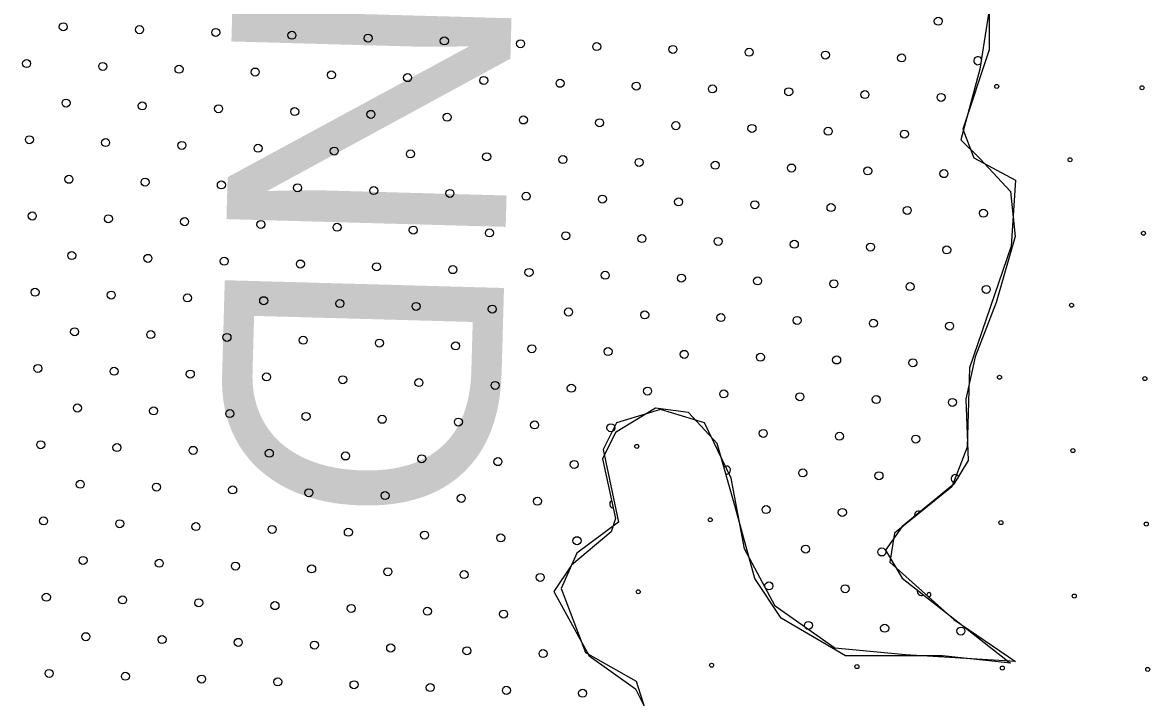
# Model space of a CAD drawing. Extents: x 1612280 to 1883141, y 560852 to 780851.
# Drawn here: x 1779398 to 1782387, y 704573 to 706358 of the extents above; entities that cross this region are included whole.
import ezdxf

# ---------------------------------------------------------------- set-up
doc = ezdxf.new("R2010")
doc.units = 0
for name, color, linetype in [('DESIGN - DRAINAGE - Bridges', 7, 'Continuous'), ('DESIGN - EROSION CONTROL - Devices', 7, 'Continuous'), ('DESIGN - SCRATCH - User 1', 7, 'Continuous'), ('DESIGN - TRAFFIC CONTROL PERMANENT - Pavement Marking Text', 7, 'Continuous')]:
    doc.layers.add(name, color=color, linetype=linetype)

msp = doc.modelspace()

# ---------------------------------------------------------------- linework, layer by layer
at = {"layer": 'DESIGN - EROSION CONTROL - Devices'}
for centre in [(1781974.6, 706189), (1781974.6, 706189), (1782359.1, 706185.3), (1782359.1, 706185.3), (1782168.7, 705994.9), (1782168.7, 705994.9), (1782362.9, 705800.7), (1782362.9, 705800.7), (1782172.5, 705610.3), (1782172.5, 705610.3), (1781982, 705419.9), (1781982, 705419.9), (1782366.6, 705416.2), (1782366.6, 705416.2), (1781022.5, 705237), (1781022.5, 705237), (1782176.2, 705225.8), (1782176.2, 705225.8), (1781216.7, 705042.8), (1781216.7, 705042.8), (1781985.8, 705035.4), (1781985.8, 705035.4), (1782370.3, 705031.6), (1782370.3, 705031.6), (1781026.3, 704852.4), (1781026.3, 704852.4), (1782179.9, 704841.2), (1782179.9, 704841.2), (1781220.4, 704658.3), (1781220.4, 704658.3), (1781605, 704654.6), (1781605, 704654.6), (1781989.5, 704650.8), (1781989.5, 704650.8), (1782374.1, 704647.1), (1782374.1, 704647.1)]:
    msp.add_circle(centre, 5.28, dxfattribs=at)
msp.add_arc((1781795.4, 704845), 5.28, 254.0822, 202.1201, dxfattribs=at)
at = {"layer": 'DESIGN - SCRATCH - User 1'}
for points in [[(1782165.2, 707757.7), (1782170.6, 707360.3), (1782141.4, 707115.1), (1782170.6, 707021.6), (1782386.5, 706788.1), (1782374.8, 706653.8), (1782252.3, 706566.2), (1782036.4, 706525.3), (1781954.7, 706466.9), (1781954.7, 706285.9), (1781884.7, 706075.7), (1781913.9, 705999.8), (1782024.7, 705941.4), (1782013.1, 705766.2), (1781902.2, 705445), (1781896.4, 705234.8), (1781855.5, 705129.7), (1781703.8, 705007.1), (1781692.2, 704931.2), (1781861.4, 704779.4), (1782024.7, 704668.4)], [(1782165.2, 707757.7), (1782170.6, 707360.3), (1782141.4, 707115.1), (1782170.6, 707021.6), (1782386.5, 706788.1), (1782374.8, 706653.8), (1782252.3, 706566.2), (1782036.4, 706525.3), (1781954.7, 706466.9), (1781954.7, 706285.9), (1781884.7, 706075.7), (1781913.9, 705999.8), (1782024.7, 705941.4), (1782013.1, 705766.2), (1781902.2, 705445), (1781896.4, 705234.8), (1781855.5, 705129.7), (1781703.8, 705007.1), (1781692.2, 704931.2), (1781861.4, 704779.4), (1782024.7, 704668.4)], [(1781967.3, 706471.9), (1781929.9, 706235), (1781880.1, 706047.9), (1781929.9, 705998), (1782010.9, 705910.7), (1782023.4, 705792.2), (1781973.5, 705617.7), (1781917.5, 705474.2), (1781892.5, 705362), (1781898.8, 705199.9), (1781861.4, 705137.5), (1781724.3, 705025.3), (1781680.7, 704962.9), (1781724.3, 704888.1), (1782010.9, 704663.6)], [(1781967.3, 706471.9), (1781929.9, 706235), (1781880.1, 706047.9), (1781929.9, 705998), (1782010.9, 705910.7), (1782023.4, 705792.2), (1781973.5, 705617.7), (1781917.5, 705474.2), (1781892.5, 705362), (1781898.8, 705199.9), (1781861.4, 705137.5), (1781724.3, 705025.3), (1781680.7, 704962.9), (1781724.3, 704888.1), (1782010.9, 704663.6)], [(1782010.9, 704663.6), (1781831.2, 704683.4), (1781574.2, 704683.4), (1781404.7, 704782.8), (1781334.6, 704888), (1781282, 705081), (1781235.3, 705244.7), (1781159.3, 705326.5), (1781071.7, 705338.2), (1780966.5, 705273.9), (1780931.5, 705203.7), (1780966.5, 705045.9), (1780954.9, 705010.8), (1780849.7, 704923.1), (1780802.9, 704853), (1780896.4, 704683.4), (1781019.1, 704595.7), (1781048.3, 704537.3)], [(1782010.9, 704663.6), (1781831.2, 704683.4), (1781574.2, 704683.4), (1781404.7, 704782.8), (1781334.6, 704888), (1781282, 705081), (1781235.3, 705244.7), (1781159.3, 705326.5), (1781071.7, 705338.2), (1780966.5, 705273.9), (1780931.5, 705203.7), (1780966.5, 705045.9), (1780954.9, 705010.8), (1780849.7, 704923.1), (1780802.9, 704853), (1780896.4, 704683.4), (1781019.1, 704595.7), (1781048.3, 704537.3)], [(1781546.3, 704703.5), (1781388.8, 704814.4), (1781307.1, 704966.2), (1781272.1, 705153.1), (1781202, 705299.1), (1781085.3, 705334.1), (1780968.6, 705299.1), (1780933.6, 705229), (1780974.5, 705036.3), (1780863.6, 704954.5), (1780822.8, 704861.1), (1780887, 704691.8), (1781021.2, 704615.9), (1781056.2, 704504.9), (1780980.3, 704358.9)], [(1781546.3, 704703.5), (1781388.8, 704814.4), (1781307.1, 704966.2), (1781272.1, 705153.1), (1781202, 705299.1), (1781085.3, 705334.1), (1780968.6, 705299.1), (1780933.6, 705229), (1780974.5, 705036.3), (1780863.6, 704954.5), (1780822.8, 704861.1), (1780887, 704691.8), (1781021.2, 704615.9), (1781056.2, 704504.9), (1780980.3, 704358.9)], [(1782024.7, 704668.4), (1781733, 704685.9), (1781546.3, 704703.5)], [(1782024.7, 704668.4), (1781733, 704685.9), (1781546.3, 704703.5)]]:
    msp.add_lwpolyline(points, dxfattribs=at)
at = {"layer": 'DESIGN - TRAFFIC CONTROL PERMANENT - Pavement Marking Text'}
for centre in [(1781820, 706361.5), (1781820, 706361.5), (1779505.2, 706346.6), (1779505.2, 706346.6), (1779706.9, 706339.1), (1779706.9, 706339.1), (1779908.5, 706331.6), (1779908.5, 706331.6), (1780110.1, 706324.2), (1780110.1, 706324.2), (1780311.7, 706316.7), (1780311.7, 706316.7), (1780513.3, 706309.2), (1780513.3, 706309.2), (1780714.9, 706301.8), (1780714.9, 706301.8), (1780916.5, 706294.3), (1780916.5, 706294.3), (1781118.1, 706286.8), (1781118.1, 706286.8), (1781319.7, 706279.4), (1781319.7, 706279.4), (1781521.4, 706271.9), (1781521.4, 706271.9), (1781723, 706264.4), (1781723, 706264.4), (1779408.2, 706249.5), (1779408.2, 706249.5), (1779609.8, 706242), (1779609.8, 706242), (1779811.4, 706234.6), (1779811.4, 706234.6), (1780013, 706227.1), (1780013, 706227.1), (1780214.6, 706219.6), (1780214.6, 706219.6), (1780416.2, 706212.2), (1780416.2, 706212.2), (1780617.8, 706204.7), (1780617.8, 706204.7), (1780819.4, 706197.2), (1780819.4, 706197.2), (1781021.1, 706189.8), (1781021.1, 706189.8), (1781222.7, 706182.3), (1781222.7, 706182.3), (1781424.3, 706174.8), (1781424.3, 706174.8), (1779512.7, 706145), (1779512.7, 706145), (1781625.9, 706167.4), (1781625.9, 706167.4), (1781827.5, 706159.9), (1781827.5, 706159.9), (1779714.3, 706137.5), (1779714.3, 706137.5), (1779915.9, 706130), (1779915.9, 706130), (1780117.5, 706122.6), (1780117.5, 706122.6), (1780319.2, 706115.1), (1780319.2, 706115.1), (1780520.8, 706107.6), (1780520.8, 706107.6), (1780722.4, 706100.2), (1780722.4, 706100.2), (1780924, 706092.7), (1780924, 706092.7), (1781125.6, 706085.2), (1781125.6, 706085.2), (1781327.2, 706077.7), (1781327.2, 706077.7), (1781528.8, 706070.3), (1781528.8, 706070.3), (1781730.4, 706062.8), (1781730.4, 706062.8), (1779415.6, 706047.9), (1779415.6, 706047.9), (1779617.3, 706040.4), (1779617.3, 706040.4), (1779818.9, 706032.9), (1779818.9, 706032.9), (1780020.5, 706025.5), (1780020.5, 706025.5), (1780222.1, 706018), (1780222.1, 706018), (1780423.7, 706010.5), (1780423.7, 706010.5), (1780625.3, 706003.1), (1780625.3, 706003.1), (1780826.9, 705995.6), (1780826.9, 705995.6), (1781028.5, 705988.1), (1781028.5, 705988.1), (1781230.1, 705980.7), (1781230.1, 705980.7), (1781431.7, 705973.2), (1781431.7, 705973.2), (1781633.4, 705965.7), (1781633.4, 705965.7), (1779520.2, 705943.3), (1779520.2, 705943.3), (1779721.8, 705935.9), (1779721.8, 705935.9), (1781835, 705958.3), (1781835, 705958.3), (1779923.4, 705928.4), (1779923.4, 705928.4), (1780125, 705920.9), (1780125, 705920.9), (1780326.6, 705913.5), (1780326.6, 705913.5), (1780528.2, 705906), (1780528.2, 705906), (1780729.8, 705898.5), (1780729.8, 705898.5), (1780931.5, 705891.1), (1780931.5, 705891.1), (1781133.1, 705883.6), (1781133.1, 705883.6), (1781334.7, 705876.1), (1781334.7, 705876.1), (1779423.1, 705846.3), (1779423.1, 705846.3), (1781536.3, 705868.7), (1781536.3, 705868.7), (1781737.9, 705861.2), (1781737.9, 705861.2), (1781939.5, 705853.7), (1781939.5, 705853.7), (1779624.7, 705838.8), (1779624.7, 705838.8), (1779826.3, 705831.3), (1779826.3, 705831.3), (1780027.9, 705823.9), (1780027.9, 705823.9), (1780229.6, 705816.4), (1780229.6, 705816.4), (1780431.2, 705808.9), (1780431.2, 705808.9), (1780632.8, 705801.5), (1780632.8, 705801.5), (1780834.4, 705794), (1780834.4, 705794), (1781036, 705786.5), (1781036, 705786.5), (1781237.6, 705779.1), (1781237.6, 705779.1), (1781439.2, 705771.6), (1781439.2, 705771.6), (1781640.8, 705764.1), (1781640.8, 705764.1), (1781842.4, 705756.7), (1781842.4, 705756.7), (1779527.6, 705741.7), (1779527.6, 705741.7), (1779729.3, 705734.3), (1779729.3, 705734.3), (1779930.9, 705726.8), (1779930.9, 705726.8), (1780132.5, 705719.3), (1780132.5, 705719.3), (1780334.1, 705711.9), (1780334.1, 705711.9), (1780535.7, 705704.4), (1780535.7, 705704.4), (1780737.3, 705696.9), (1780737.3, 705696.9), (1780938.9, 705689.5), (1780938.9, 705689.5), (1781140.5, 705682), (1781140.5, 705682), (1781342.1, 705674.5), (1781342.1, 705674.5), (1781543.8, 705667.1), (1781543.8, 705667.1), (1779430.6, 705644.7), (1779430.6, 705644.7), (1779632.2, 705637.2), (1779632.2, 705637.2), (1781745.4, 705659.6), (1781745.4, 705659.6), (1781947, 705652.1), (1781947, 705652.1), (1779833.8, 705629.7), (1779833.8, 705629.7), (1780035.4, 705622.3), (1780035.4, 705622.3), (1780237, 705614.8), (1780237, 705614.8), (1780438.6, 705607.3), (1780438.6, 705607.3), (1780640.2, 705599.9), (1780640.2, 705599.9), (1780841.8, 705592.4), (1780841.8, 705592.4), (1781043.5, 705584.9), (1781043.5, 705584.9), (1781245.1, 705577.5), (1781245.1, 705577.5), (1781446.7, 705570), (1781446.7, 705570), (1781648.3, 705562.5), (1781648.3, 705562.5), (1781849.9, 705555.1), (1781849.9, 705555.1), (1779535.1, 705540.1), (1779535.1, 705540.1), (1779736.7, 705532.7), (1779736.7, 705532.7), (1779938.3, 705525.2), (1779938.3, 705525.2), (1780139.9, 705517.7), (1780139.9, 705517.7), (1780341.6, 705510.3), (1780341.6, 705510.3), (1780543.2, 705502.8), (1780543.2, 705502.8), (1780744.8, 705495.3), (1780744.8, 705495.3), (1780946.4, 705487.9), (1780946.4, 705487.9), (1781148, 705480.4), (1781148, 705480.4), (1781349.6, 705472.9), (1781349.6, 705472.9), (1781551.2, 705465.5), (1781551.2, 705465.5), (1781752.8, 705458), (1781752.8, 705458), (1779438, 705443), (1779438, 705443), (1779639.7, 705435.6), (1779639.7, 705435.6), (1779841.3, 705428.1), (1779841.3, 705428.1), (1780042.9, 705420.6), (1780042.9, 705420.6), (1780244.5, 705413.2), (1780244.5, 705413.2), (1780446.1, 705405.7), (1780446.1, 705405.7), (1780647.7, 705398.2), (1780647.7, 705398.2), (1780849.3, 705390.8), (1780849.3, 705390.8), (1781050.9, 705383.3), (1781050.9, 705383.3), (1781252.5, 705375.8), (1781252.5, 705375.8), (1781454.1, 705368.4), (1781454.1, 705368.4), (1779542.6, 705338.5), (1779542.6, 705338.5), (1781655.8, 705360.9), (1781655.8, 705360.9), (1781857.4, 705353.4), (1781857.4, 705353.4), (1779744.2, 705331), (1779744.2, 705331), (1779945.8, 705323.6), (1779945.8, 705323.6), (1780147.4, 705316.1), (1780147.4, 705316.1), (1780349, 705308.6), (1780349, 705308.6), (1780550.6, 705301.2), (1780550.6, 705301.2), (1780752.2, 705293.7), (1780752.2, 705293.7), (1780953.9, 705286.2), (1780953.9, 705286.2), (1781357.1, 705271.3), (1781357.1, 705271.3), (1781558.7, 705263.8), (1781558.7, 705263.8), (1781760.3, 705256.4), (1781760.3, 705256.4), (1779445.5, 705241.4), (1779445.5, 705241.4), (1779647.1, 705234), (1779647.1, 705234), (1779848.7, 705226.5), (1779848.7, 705226.5), (1780050.3, 705219), (1780050.3, 705219), (1780252, 705211.6), (1780252, 705211.6), (1780453.6, 705204.1), (1780453.6, 705204.1), (1780655.2, 705196.6), (1780655.2, 705196.6), (1780856.8, 705189.2), (1780856.8, 705189.2), (1781461.6, 705166.8), (1781461.6, 705166.8), (1781663.2, 705159.3), (1781663.2, 705159.3), (1779550.1, 705136.9), (1779550.1, 705136.9), (1779751.7, 705129.4), (1779751.7, 705129.4), (1779953.3, 705122), (1779953.3, 705122), (1780154.9, 705114.5), (1780154.9, 705114.5), (1780356.5, 705107), (1780356.5, 705107), (1780558.1, 705099.6), (1780558.1, 705099.6), (1780759.7, 705092.1), (1780759.7, 705092.1), (1781364.5, 705069.7), (1781364.5, 705069.7), (1779453, 705039.8), (1779453, 705039.8), (1781566.2, 705062.2), (1781566.2, 705062.2), (1779654.6, 705032.4), (1779654.6, 705032.4), (1779856.2, 705024.9), (1779856.2, 705024.9), (1780057.8, 705017.4), (1780057.8, 705017.4), (1780259.4, 705010), (1780259.4, 705010), (1780461, 705002.5), (1780461, 705002.5), (1780662.6, 704995), (1780662.6, 704995), (1780864.3, 704987.6), (1780864.3, 704987.6), (1781469.1, 704965.2), (1781469.1, 704965.2), (1781670.7, 704957.7), (1781670.7, 704957.7), (1779557.5, 704935.3), (1779557.5, 704935.3), (1779759.1, 704927.8), (1779759.1, 704927.8), (1779960.7, 704920.4), (1779960.7, 704920.4), (1780162.3, 704912.9), (1780162.3, 704912.9), (1780364, 704905.4), (1780364, 704905.4), (1780565.6, 704898), (1780565.6, 704898), (1780767.2, 704890.5), (1780767.2, 704890.5), (1781372, 704868.1), (1781372, 704868.1), (1781573.6, 704860.6), (1781573.6, 704860.6), (1779460.4, 704838.2), (1779460.4, 704838.2), (1779662.1, 704830.8), (1779662.1, 704830.8), (1779863.7, 704823.3), (1779863.7, 704823.3), (1780065.3, 704815.8), (1780065.3, 704815.8), (1780266.9, 704808.4), (1780266.9, 704808.4), (1780468.5, 704800.9), (1780468.5, 704800.9), (1780670.1, 704793.4), (1780670.1, 704793.4), (1781476.5, 704763.5), (1781476.5, 704763.5), (1781678.2, 704756.1), (1781678.2, 704756.1), (1781879.8, 704748.6), (1781879.8, 704748.6), (1779565, 704733.7), (1779565, 704733.7), (1779766.6, 704726.2), (1779766.6, 704726.2), (1779968.2, 704718.7), (1779968.2, 704718.7), (1780169.8, 704711.3), (1780169.8, 704711.3), (1780371.4, 704703.8), (1780371.4, 704703.8), (1780573, 704696.3), (1780573, 704696.3), (1780774.6, 704688.9), (1780774.6, 704688.9), (1779467.9, 704636.6), (1779467.9, 704636.6), (1779669.5, 704629.1), (1779669.5, 704629.1), (1779871.1, 704621.7), (1779871.1, 704621.7), (1780072.7, 704614.2), (1780072.7, 704614.2), (1780274.4, 704606.7), (1780274.4, 704606.7), (1780476, 704599.3), (1780476, 704599.3), (1780677.6, 704591.8), (1780677.6, 704591.8), (1780879.2, 704584.3), (1780879.2, 704584.3)]:
    msp.add_circle(centre, 10.6, dxfattribs=at)
for centre, start, end in [((1781924.6, 706257), 25.4931, 316.5726), ((1781260, 705174.2), 261.1743, 130.6968), ((1781864.8, 705151.8), 34.5042, 263.6021), ((1780961.3, 705084.6), 120.7414, 264.3026), ((1781767.8, 705054.8), 65.9533, 192.6621), ((1781775.2, 704853.2), 163.5996, 300.2687)]:
    msp.add_arc(centre, 10.6, start, end, dxfattribs=at)

# ---------------------------------------------------------------- texts
at = {"layer": 'DESIGN - DRAINAGE - Bridges'}
msp.add_text('CUMBERLAND', height=739.02, rotation=268.4023, dxfattribs=at).set_placement((1780107.7, 711960.1))
msp.add_text('CUMBERLAND', height=739.02, rotation=268.4023, dxfattribs=at).set_placement((1780107.7, 711960.1))

doc.saveas('drawing.dxf')
